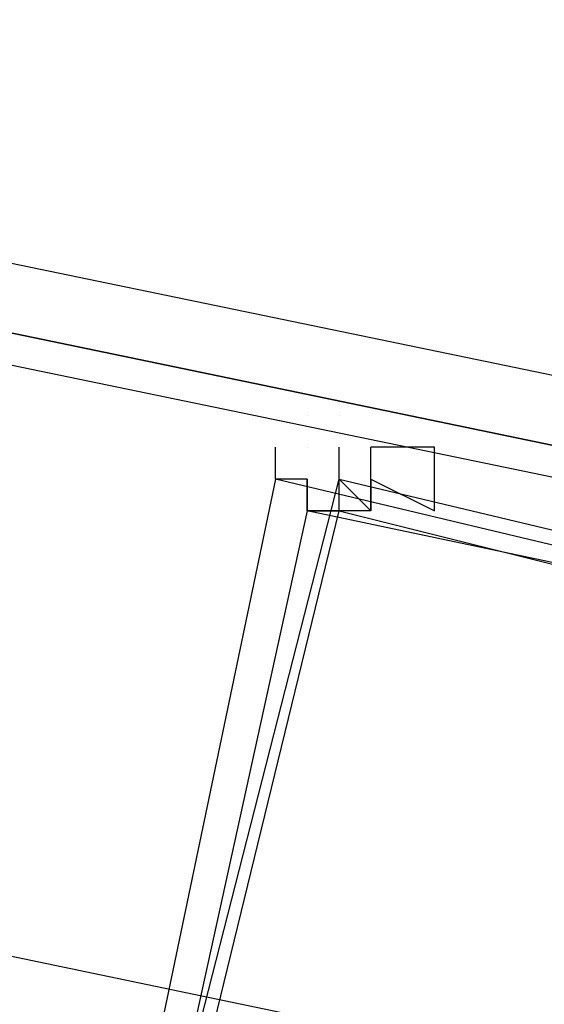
# Model space of a CAD drawing. Header units: feet. Extents: x -79 to 198, y -22 to 181.
# Tile 787 of 982: x 111.333 to 111.553, y 151.197 to 151.61. Entities that reach past the tile are written whole.
import ezdxf

# ---------------------------------------------------------------- set-up
doc = ezdxf.new("R2010")
doc.units = ezdxf.units.FT
doc.layers.add('A-AREA-UNIDAD', color=30, linetype='CONTINUOUS')
doc.layers.add('A-LINEA', color=7, linetype='CONTINUOUS')

msp = doc.modelspace()

# ---------------------------------------------------------------- linework, layer by layer
at = {"layer": 'A-AREA-UNIDAD'}
msp.add_lwpolyline([(122.848, 148.0889), (115.808, 150.2578), (115.2, 150.2578), (115.168, 150.4178), (111.328, 151.2178), (111.28, 151.3778), (104, 152.7289), (99.072, 153.3689), (92.192, 153.9022), (87.92, 153.9733), (87.92, 152.7289), (87.2, 149.8133), (91.36, 148.8889), (91.52, 148.5333), (92.672, 148.4089), (92.72, 147.2889), (92.512, 146.4889), (94.848, 146.0622), (96.96, 145.4222), (97.088, 143.9822), (93.088, 127.1644), (96.32, 126.4178)], dxfattribs=at)
at = {"layer": 'A-LINEA'}
for p, q in [((111.4533, 151.4444), (111.4533, 151.4444)), ((111.4533, 151.4444), (111.4533, 151.4444)), ((111.4667, 151.4444), (111.4667, 151.4444)), ((111.4667, 151.4444), (111.4667, 151.4444)), ((111.4667, 151.4311), (111.4667, 151.4311)), ((111.4667, 151.4311), (111.4667, 151.4311)), ((111.4667, 151.4311), (111.4667, 151.4311)), ((111.4667, 151.4311), (111.4667, 151.4311))]:
    msp.add_line(p, q, dxfattribs=at)
for points in [[(107.7067, 152.2578), (111.5733, 151.4578), (111.5733, 151.4311), (111.56, 151.4311), (107.7067, 152.2311), (107.7067, 152.2444), (107.7067, 152.2578)], [(107.7067, 152.2578), (111.5733, 151.4578), (111.5733, 151.4311), (111.56, 151.4311), (107.7067, 152.2311), (107.7067, 152.2444), (107.7067, 152.2578)], [(107.6933, 152.2311), (107.7067, 152.2311), (111.56, 151.4311), (111.56, 151.4178), (107.6933, 152.2178), (107.6933, 152.2311)], [(107.6933, 152.2311), (107.7067, 152.2311), (111.56, 151.4311), (111.56, 151.4178), (107.6933, 152.2178), (107.6933, 152.2311)], [(111.4667, 151.4044), (111.4667, 151.4044), (111.4533, 151.4044), (111.4667, 151.4044), (111.4667, 151.4044), (111.4533, 151.4044), (111.4533, 151.4044), (111.4533, 151.4044), (111.4533, 151.4044), (111.4533, 151.4044), (111.4533, 151.4178), (111.4533, 151.4178), (111.44, 151.4178), (111.44, 151.4178), (111.44, 151.4311), (111.44, 151.4311)], [(111.4667, 151.4044), (111.4667, 151.4044), (111.4533, 151.4044), (111.4667, 151.4044), (111.4667, 151.4044), (111.4533, 151.4044), (111.4533, 151.4044), (111.4533, 151.4044), (111.4533, 151.4044), (111.4533, 151.4044), (111.4533, 151.4178), (111.4533, 151.4178), (111.44, 151.4178), (111.44, 151.4178), (111.44, 151.4311), (111.44, 151.4311)], [(111.4533, 151.4311), (111.4533, 151.4311), (111.4533, 151.4311)], [(111.4533, 151.4311), (111.4533, 151.4311), (111.4533, 151.4311)], [(111.48, 151.4044), (111.48, 151.4044), (111.48, 151.4044), (111.48, 151.4044), (111.48, 151.4044), (111.48, 151.4044), (111.48, 151.4044), (111.4667, 151.4044), (111.4667, 151.4044), (111.4667, 151.4044), (111.4667, 151.4178), (111.4667, 151.4178), (111.4667, 151.4178), (111.4667, 151.4178), (111.4667, 151.4311), (111.4667, 151.4311)], [(111.4667, 151.4178), (111.48, 151.4044), (111.48, 151.4044), (111.48, 151.4311), (111.48, 151.4311), (111.48, 151.4311)], [(111.48, 151.4044), (111.48, 151.4044), (111.48, 151.4044), (111.48, 151.4044), (111.48, 151.4044), (111.48, 151.4044), (111.48, 151.4044), (111.4667, 151.4044), (111.4667, 151.4044), (111.4667, 151.4044), (111.4667, 151.4178), (111.4667, 151.4178), (111.4667, 151.4178), (111.4667, 151.4178), (111.4667, 151.4311), (111.4667, 151.4311)], [(111.4667, 151.4178), (111.48, 151.4044), (111.48, 151.4044), (111.48, 151.4311), (111.48, 151.4311), (111.48, 151.4311)], [(111.4933, 151.4311), (111.48, 151.4311), (111.48, 151.4311), (111.48, 151.4311)], [(111.48, 151.4178), (111.48, 151.4178), (111.5067, 151.4044), (111.5067, 151.4044), (111.5067, 151.4311), (111.5067, 151.4311), (111.4933, 151.4311), (111.4933, 151.4311)], [(111.4933, 151.4311), (111.48, 151.4311), (111.48, 151.4311), (111.48, 151.4311)], [(111.48, 151.4178), (111.48, 151.4178), (111.5067, 151.4044), (111.5067, 151.4044), (111.5067, 151.4311), (111.5067, 151.4311), (111.4933, 151.4311), (111.4933, 151.4311)], [(111.6, 150.7778), (111.32, 150.8444), (111.4667, 151.4178), (111.7467, 151.3511), (111.6, 150.7778)], [(111.32, 150.8444), (111.6133, 150.7911), (111.72, 151.3511), (111.44, 151.4178), (111.32, 150.8444)], [(111.6, 150.7778), (111.32, 150.8444), (111.4667, 151.4178), (111.7467, 151.3511), (111.6, 150.7778)], [(111.32, 150.8444), (111.6133, 150.7911), (111.72, 151.3511), (111.44, 151.4178), (111.32, 150.8444)], [(111.48, 151.4178), (111.48, 151.4044), (111.48, 151.4044), (111.48, 151.4044)], [(111.48, 151.4178), (111.48, 151.4044), (111.48, 151.4044), (111.48, 151.4044)], [(111.6, 150.7911), (111.3333, 150.8578), (111.4667, 151.4044), (111.7333, 151.3378), (111.6, 150.7911)], [(111.3333, 150.8578), (111.6, 150.7911), (111.7067, 151.3511), (111.4533, 151.4044), (111.3333, 150.8578)], [(111.6, 150.7911), (111.3333, 150.8578), (111.4667, 151.4044), (111.7333, 151.3378), (111.6, 150.7911)], [(111.3333, 150.8578), (111.6, 150.7911), (111.7067, 151.3511), (111.4533, 151.4044), (111.3333, 150.8578)]]:
    msp.add_lwpolyline(points, dxfattribs=at)
msp.add_lwpolyline([(111.4533, 151.4178), (111.4533, 151.4178), (111.4533, 151.4044), (111.4533, 151.4044)], close=True, dxfattribs=at)
msp.add_lwpolyline([(111.4533, 151.4178), (111.4533, 151.4178), (111.4533, 151.4044), (111.4533, 151.4044)], close=True, dxfattribs=at)

doc.saveas('drawing.dxf')
